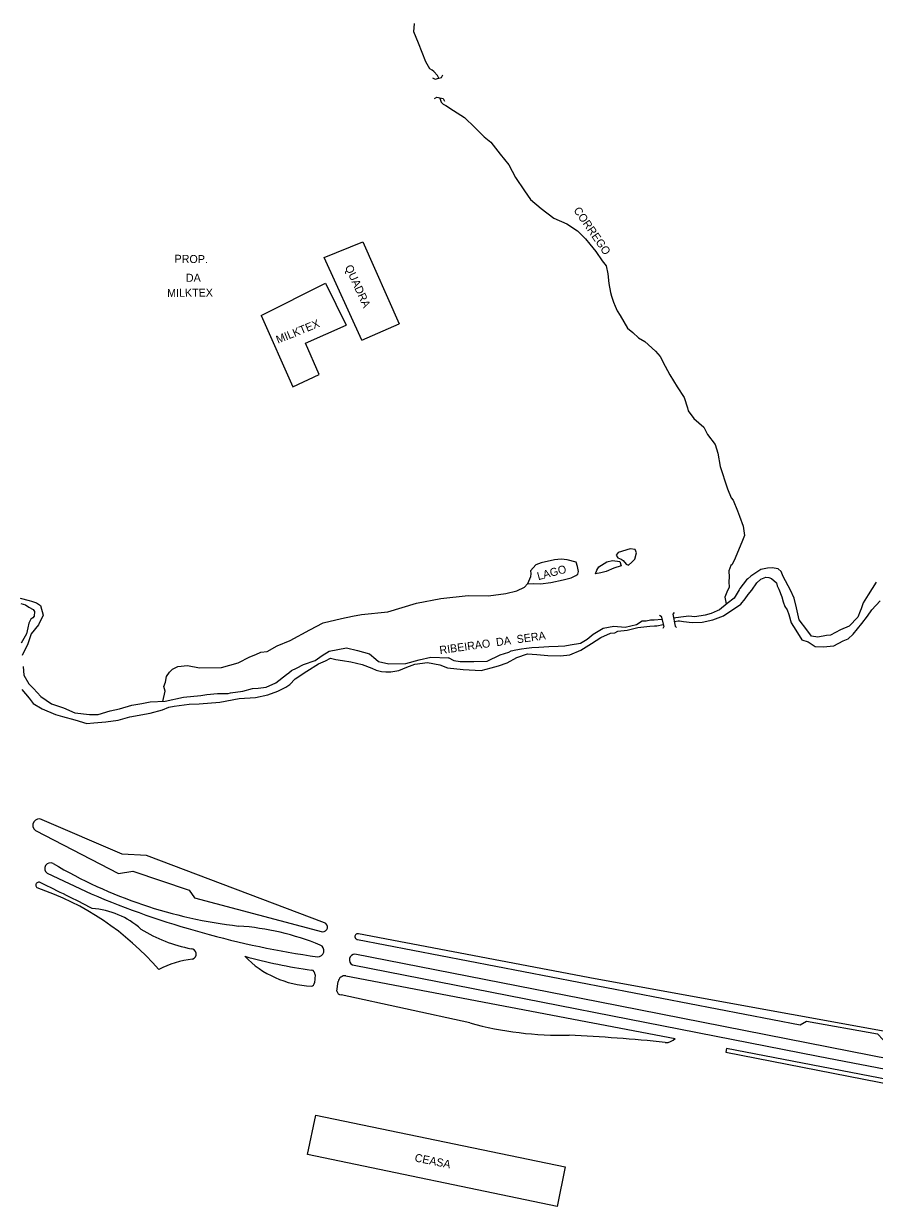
# Model space of a CAD drawing. Extents: x 325899 to 363134, y 7578590 to 7592502.
# Drawn here: x 343502 to 343927, y 7588557 to 7589148 of the extents above; entities that cross this region are included whole.
import ezdxf

# ---------------------------------------------------------------- set-up
doc = ezdxf.new("R2010")
doc.units = 0
for name, color, linetype in [('EDIFEXISTENT', 7, 'Continuous'), ('EDIFIDENTIF', 7, 'Continuous'), ('EDIFOBRAEXIS', 7, 'Continuous')]:
    doc.layers.add(name, color=color, linetype=linetype)

msp = doc.modelspace()

# ---------------------------------------------------------------- linework, layer by layer
at = {"layer": 'EDIFEXISTENT'}
for p, q in [((343706.01, 7589120.6), (343707.23, 7589119.97)), ((343707.23, 7589119.97), (343709.05, 7589120.46)), ((343709.05, 7589120.46), (343710.44, 7589120.81)), ((343710.44, 7589120.81), (343711.04, 7589122.21)), ((343707.01, 7589110.39), (343708.16, 7589111.02)), ((343708.16, 7589111.02), (343711.25, 7589110.3)), ((343711.25, 7589110.3), (343712.02, 7589108.99)), ((343651.89, 7589030.87), (343671.19, 7589038.69)), ((343671.19, 7589038.69), (343689.33, 7588997.76)), ((343670.61, 7588989.62), (343651.89, 7589030.87)), ((343620.43, 7589001.91), (343652.57, 7589018.03)), ((343652.57, 7589018.03), (343662.87, 7588997.12)), ((343620.43, 7589001.91), (343636.13, 7588966.34)), ((343642.49, 7588988.06), (343662.87, 7588997.12)), ((343662.87, 7588997.12), (343662.87, 7588997.12)), ((343670.61, 7588989.62), (343689.33, 7588997.76)), ((343689.33, 7588997.76), (343689.33, 7588997.76)), ((343649.25, 7588972.38), (343642.49, 7588988.06)), ((343670.61, 7588989.62), (343670.61, 7588989.62)), ((343636.13, 7588966.34), (343649.25, 7588972.38)), ((343819.36, 7588852.17), (343820.23, 7588851.68)), ((343826.71, 7588853.56), (343826.06, 7588852.71)), ((343826.06, 7588852.71), (343827.1, 7588846.71)), ((343820.23, 7588851.68), (343821.54, 7588846.49)), ((343821.54, 7588846.49), (343821.05, 7588845.47)), ((343827.1, 7588846.71), (343827.86, 7588846.06)), ((343643.47, 7588582.56), (343647.7, 7588602.26)), ((343647.7, 7588602.26), (343772.27, 7588576.46)), ((343768.19, 7588556.73), (343643.47, 7588582.56)), ((343772.27, 7588576.46), (343768.19, 7588556.73))]:
    msp.add_line(p, q, dxfattribs=at)
for points in [[(343563.12, 7588731.98), (343550.91, 7588732.67), (343511, 7588749.93)], [(343507.62, 7588744.5), (343549.1, 7588723.11), (343556.22, 7588724.16), (343584.37, 7588714.81), (343587.01, 7588710.91), (343651, 7588693.98)], [(343652.02, 7588698.46), (343563.12, 7588731.98)], [(343513.37, 7588723.18), (343535.34, 7588712.94)], [(344081.39, 7588616.99), (343787.22, 7588670.49), (343668.91, 7588692.96)], [(343668.5, 7588690.06), (343889.69, 7588647.44), (343892.72, 7588649.2), (343928.27, 7588642.94), (343931.15, 7588639.91), (344081.39, 7588611.95)], [(344081.39, 7588601.32), (343788.71, 7588658.94), (343667.21, 7588682.77)], [(343666, 7588677.42), (343898.61, 7588631.77), (344081.39, 7588596.62)], [(343647.29, 7588672.46), (343646.99, 7588668.49)], [(343658.23, 7588664.33), (343658.88, 7588669.06)], [(343662.71, 7588671.85), (343827.1, 7588640.66)], [(343724.63, 7588648.4), (343660.28, 7588662.41)]]:
    msp.add_lwpolyline(points, dxfattribs=at)
for centre, radius, start, end in [((343509.46, 7588747.12), 3.2, 61.35737, 234.8977), ((343515.1, 7588725.49), 2.89, 62.6211, 233.068), ((343635.84, 7588929.21), 233.93, 239.3048, 263.43125), ((343712.5, 7589129.97), 453.1, 246.98346, 261.87317), ((343651.19, 7588696.29), 2.32, 265.16815, 69.04365), ((343599.69, 7588564.35), 132.8, 67.79251, 85.9428), ((343668.62, 7588691.52), 1.46, 78.73008, 264.99716), ((343648.6, 7588684.5), 3.08, 267.19011, 65.51409), ((343680.58, 7588928.95), 256.55, 254.53938, 262.1392), ((343647.28, 7588715.61), 48.81, 224.03949, 267.79256), ((343667.22, 7588679.95), 2.82, 90.19445, 244.14367), ((343645.17, 7588672.7), 2.13, 353.7142, 81.40814), ((343662.07, 7588668.71), 3.21, 78.54675, 173.65441), ((343645.48, 7588668.35), 1.51, 266.82664, 5.29658), ((343660.33, 7588664.52), 2.11, 184.97347, 268.57014), ((343770.45, 7588815.16), 172.94, 254.63602, 271.2557), ((343733.33, 7587775.83), 867.4, 84.11677, 87.29641), ((343822.78, 7588644.26), 5.63, 264.52311, 320.14475)]:
    msp.add_arc(centre, radius, start, end, dxfattribs=at)
at = {"layer": 'EDIFOBRAEXIS'}
for points in [[(343709.05, 7589120.46), (343709.05, 7589120.46), (343708.43, 7589121.76), (343706.55, 7589123.92), (343705.83, 7589124.45), (343704.58, 7589125.12), (343702.54, 7589128.68), (343698.88, 7589138), (343696.58, 7589143.71), (343696.89, 7589147.75)], [(343709.67, 7589110.54), (343710.33, 7589108.53), (343711.2, 7589107.54), (343712.58, 7589106.82), (343716.46, 7589104.27), (343721.88, 7589100.8), (343727.17, 7589095.81), (343731.76, 7589091.27), (343735.17, 7589088.49), (343739.7, 7589082.55), (343744.07, 7589077.12), (343747.49, 7589070.79), (343751.98, 7589064.19), (343754.85, 7589059.88), (343760.18, 7589055.35), (343766.55, 7589050.57), (343773.03, 7589047.77), (343778.4, 7589044.28), (343782.42, 7589040.29), (343784.56, 7589037.62), (343787.57, 7589033.83), (343790.72, 7589029.19), (343792.78, 7589026.75), (343793.5, 7589022.81), (343794.02, 7589017.9), (343794.93, 7589013.43), (343795.44, 7589011.61), (343795.44, 7589011.61), (343796.35, 7589008.65), (343797.26, 7589006.54), (343798.23, 7589004.23), (343799.66, 7589001.91)], [(343799.66, 7589001.91), (343803.44, 7588995.53), (343806.03, 7588993.43), (343808.8, 7588990.7), (343812.07, 7588988.89), (343817.33, 7588984.11), (343819.7, 7588981.34), (343822.25, 7588976.58), (343824.51, 7588972.29), (343828.24, 7588966.25), (343831.63, 7588961.01), (343833.26, 7588955.83), (343833.69, 7588954.24), (343836.45, 7588950.39), (343841.5, 7588946.03), (343843.25, 7588942.38), (343847.12, 7588937.4), (343848.57, 7588933.03), (343849.61, 7588926.37), (343850.74, 7588923.39), (343852.14, 7588918.81), (343853.3, 7588915.32), (343855.16, 7588910.75), (343856.11, 7588909.62), (343858.34, 7588904.22), (343859.31, 7588901.62), (343861.17, 7588896.64), (343861.86, 7588892.03), (343860.78, 7588889.48), (343857.08, 7588880.58), (343855.62, 7588877.54), (343854.99, 7588876.9), (343854.06, 7588874.35), (343854.1, 7588871.23), (343853.97, 7588869.02), (343854.14, 7588865.98), (343853.29, 7588864.54), (343852.04, 7588861.1), (343852.71, 7588857.75)], [(343801.26, 7588879.45), (343802.66, 7588877.72), (343803.91, 7588877.21), (343805.54, 7588878.67), (343807.04, 7588880.06), (343807.92, 7588883.35), (343807.26, 7588884.89), (343804.72, 7588885.24), (343798.7, 7588883.54), (343797.76, 7588882.18), (343798.56, 7588880.8), (343800.15, 7588880.09), (343801.26, 7588879.45), (343802.66, 7588877.72)], [(343571.15, 7588809.06), (343572.36, 7588814.11), (343571.78, 7588816.46), (343572.49, 7588818.73), (343573.11, 7588821.45), (343574.58, 7588823.66), (343576.03, 7588825.14), (343578.73, 7588826.5), (343583.5, 7588827.04), (343589.53, 7588825.87), (343600.46, 7588826.03), (343608.88, 7588828.29), (343614.68, 7588831.33), (343617.69, 7588832.56), (343620.11, 7588833.71), (343623.3, 7588834.03), (343628.32, 7588836.88), (343634.78, 7588839.55), (343644.71, 7588844.82), (343651.29, 7588848.4), (343660.48, 7588850.44), (343666.02, 7588851.73), (343670.5, 7588852.55), (343683.61, 7588853.75), (343697.94, 7588858.14), (343710.17, 7588860.42), (343723.73, 7588861.96), (343733.85, 7588861.85), (343742.62, 7588862.93), (343748.11, 7588864.29), (343751.87, 7588866.16), (343753.42, 7588867.83), (343756.44, 7588867.92), (343759.89, 7588867.86), (343765.04, 7588868.56), (343771.29, 7588869.78), (343775.29, 7588870.76), (343777.48, 7588871.93), (343778.54, 7588872.63), (343778.93, 7588873.91), (343778.41, 7588876.49), (343777.75, 7588878.71), (343773.19, 7588879.82), (343770.2, 7588880.14), (343766.9, 7588879.8), (343760.22, 7588878.39), (343757.52, 7588877.3), (343754.97, 7588874.35), (343755.06, 7588873.03), (343754.93, 7588871.25), (343753.42, 7588867.83)], [(343787.42, 7588872.84), (343788.03, 7588874.63), (343789.12, 7588876.37), (343792.98, 7588878.77), (343795.94, 7588879.44), (343799.52, 7588878.98), (343800.18, 7588876.81), (343796.59, 7588875.62), (343792.7, 7588874), (343790.02, 7588873.38), (343787.42, 7588872.84)], [(343927.57, 7588868.73), (343923.66, 7588862.29), (343921.02, 7588858.27), (343920.02, 7588855.39), (343919.53, 7588854.19), (343918.37, 7588851.13), (343914.16, 7588846.72), (343909.72, 7588844.86), (343904.78, 7588842.24), (343902.8, 7588842.06), (343898.52, 7588841.15), (343895.34, 7588841.69), (343892.89, 7588844.86), (343889.08, 7588849.84), (343887.86, 7588855.78), (343886.68, 7588860.67), (343884.76, 7588864.68), (343881.05, 7588871.46), (343880.15, 7588873.91), (343878.64, 7588875.29), (343875.69, 7588875.88), (343873.33, 7588875.7), (343869.94, 7588875.05), (343864.95, 7588871.67), (343863.4, 7588870.38), (343862.79, 7588869.89), (343859.54, 7588865.52), (343859.2, 7588864.9), (343856.66, 7588860.68), (343853.09, 7588858.07), (343849.25, 7588854.88), (343848.19, 7588854.36), (343845.14, 7588853.05), (343842.13, 7588852.12), (343837.04, 7588851.4), (343834.01, 7588851.7), (343829.93, 7588851.16), (343826.39, 7588850.71), (343826.39, 7588850.71)], [(343826.84, 7588848.94), (343828.64, 7588849.27), (343829.42, 7588849.25), (343831.3, 7588849.02), (343835.62, 7588848.57), (343840.73, 7588848.64), (343846.04, 7588849.84), (343851.37, 7588851.86), (343860.03, 7588857.67), (343862.2, 7588860.34), (343863.65, 7588862.51), (343865.5, 7588864.62), (343868.04, 7588868.33), (343869.97, 7588870.13), (343872.45, 7588871.1), (343874.05, 7588870.92), (343875.3, 7588870.4), (343877.86, 7588868.35), (343878.21, 7588866.86), (343879.02, 7588865.19), (343880.41, 7588861.38), (343881.1, 7588858.9), (343881.96, 7588856.55), (343883.1, 7588854.89), (343883.89, 7588852.54), (343885.14, 7588848.29), (343887.44, 7588844.69), (343890.39, 7588839.75), (343893.58, 7588838.78), (343897.11, 7588836.48), (343901.09, 7588836.38), (343906.42, 7588836.85), (343911.05, 7588839.37), (343913.61, 7588840.32), (343916.14, 7588842.61), (343920.36, 7588847.91), (343923.31, 7588851.73), (343925.43, 7588854.88), (343929.51, 7588859.39)], [(343499.9, 7588860.62), (343504.48, 7588859.43), (343505.6, 7588859.14), (343508.15, 7588858.26), (343510.17, 7588856.99), (343511.37, 7588852.21), (343509.15, 7588847.34), (343505.47, 7588842.85), (343503.76, 7588837.86), (343500.94, 7588831.93)], [(343500.26, 7588858.06), (343502.68, 7588857.33), (343504.35, 7588856.16), (343506.49, 7588854.92), (343507.06, 7588853.91), (343506.96, 7588851.7), (343506.26, 7588850.75), (343505.36, 7588850.16), (343504.69, 7588848.88), (343504.34, 7588848.09), (343503.71, 7588845.9), (343503.06, 7588842.75), (343500.46, 7588838.09)], [(343500.77, 7588814.93), (343504.47, 7588810.76), (343506.41, 7588808.05), (343510.91, 7588805.29), (343517.54, 7588802.47), (343521.18, 7588801.45), (343527.29, 7588799.83), (343533.33, 7588798.05), (343536.83, 7588798.32), (343542.81, 7588798.78), (343548.89, 7588799.74), (343554.66, 7588801.36), (343564.84, 7588803.13), (343571.01, 7588804.86), (343574.19, 7588806.14), (343576.92, 7588806.66), (343584.35, 7588807.61), (343589.37, 7588807.77), (343599.74, 7588808.64), (343609.38, 7588810.48), (343617.57, 7588810.96), (343623.67, 7588812.33), (343628.7, 7588814.12), (343632.71, 7588816.1), (343634.75, 7588817.52), (343637.28, 7588820.34), (343643.19, 7588824.09), (343649.01, 7588827.79), (343652.57, 7588829.41), (343654.96, 7588830.66), (343657.71, 7588830.01), (343661.04, 7588829.52), (343665.21, 7588828.86), (343670.74, 7588827.43), (343675.71, 7588825.69), (343677.83, 7588824.62), (343680.42, 7588824.02), (343682.58, 7588823.77), (343685.07, 7588823.77), (343689.07, 7588824.48), (343693.13, 7588826.23), (343697.18, 7588827.63), (343703.38, 7588828.44), (343709.66, 7588827.37), (343713.41, 7588825.92), (343721.29, 7588824.93), (343730.28, 7588824.58), (343735.26, 7588825.91), (343738.93, 7588826.77), (343743.33, 7588828.35), (343748.01, 7588830.92), (343753.45, 7588832.76), (343757.99, 7588832.54), (343763.53, 7588832.05), (343769.9, 7588831.77), (343774.57, 7588832.41), (343780.09, 7588834.66), (343785.46, 7588838.08), (343790.12, 7588841), (343794.81, 7588843.12), (343797.09, 7588843.27), (343798.53, 7588844.08), (343803.24, 7588844.64), (343808.58, 7588845.95), (343814.51, 7588846.66), (343816.82, 7588846.91), (343818.05, 7588846.83), (343821.25, 7588847.45)], [(343501.46, 7588826.46), (343501.85, 7588822.15), (343504.21, 7588817.79), (343506.6, 7588815.43), (343510.22, 7588811.57), (343515.62, 7588807.8), (343521.61, 7588805.8), (343527.25, 7588803.28), (343534.52, 7588802.56), (343538.93, 7588802.56), (343544.9, 7588804.28), (343549.51, 7588805.28), (343555.75, 7588807.13), (343560.69, 7588808.08), (343564.87, 7588808.82), (343572.35, 7588809.11), (343581.48, 7588811.23), (343590.15, 7588812), (343593.17, 7588812.59), (343598.57, 7588813.09), (343603.92, 7588813.03), (343605.06, 7588813.3), (343611.14, 7588814.23), (343615.99, 7588815.59), (343618.84, 7588815.62), (343622.86, 7588816.26), (343627.61, 7588818.37), (343632.93, 7588822.57), (343634.14, 7588823.3), (343635.52, 7588824.51), (343637.97, 7588825.65), (343641.42, 7588827.57), (343647.34, 7588829.58), (343650.76, 7588831.95), (343654.36, 7588834.23), (343663.02, 7588835.86), (343668.44, 7588834.58), (343674.43, 7588832.8), (343677.66, 7588830.15), (343678.99, 7588829), (343684.08, 7588827.92), (343692.68, 7588827.98), (343699.25, 7588829.91), (343705.18, 7588831.15), (343713.86, 7588830.88), (343713.73, 7588831), (343716.67, 7588829.52), (343719.82, 7588829), (343726.65, 7588829), (343733.32, 7588829.14), (343739.78, 7588832.34), (343744.07, 7588833.71), (343745.18, 7588834.31), (343747.56, 7588834.79), (343750.35, 7588835.39), (343752.9, 7588835.72), (343755.54, 7588836.01), (343759.01, 7588836.13), (343764.11, 7588836.5), (343768.75, 7588836.6), (343772.12, 7588836.87), (343774.73, 7588837.31), (343779.95, 7588838.21), (343783.22, 7588840.18), (343786.16, 7588842.73), (343791.15, 7588845.58), (343796.49, 7588846.59), (343802.18, 7588846.23), (343807.8, 7588847.46), (343810.62, 7588849.3), (343812.7, 7588849.27), (343814.88, 7588849.76), (343816.7, 7588849.83), (343820.53, 7588850.16)], [(344081.39, 7588591.48), (343852.81, 7588635.54), (343852.51, 7588633.79), (344081.39, 7588588.93)]]:
    msp.add_lwpolyline(points, dxfattribs=at)
for centre, radius, start, end in [((343509.28, 7588717.18), 1.56, 48.98844, 237.10423), ((343464.19, 7588584.3), 138.81, 40.85854, 71.41181), ((342849.25, 7587353.9), 1516.15, 63.06944, 64.15029), ((343532.81, 7588664.47), 41.29, 48.25135, 85.66727), ((343598.89, 7588756.96), 72.77, 237.96772, 259.24035), ((343585.24, 7588682.83), 2.64, 286.88767, 88.6005), ((343592.48, 7588629.47), 51.24, 97.25355, 117.05892)]:
    msp.add_arc(centre, radius, start, end, dxfattribs=at)

# ---------------------------------------------------------------- texts
at = {"layer": 'EDIFIDENTIF'}
for s, rotation, p in [('CORREGO', 304.61035, (343776.22, 7589054.47)), ('PROP.', 359.25444, (343577.06, 7589028.27)), ('QUADRA', 294.36051, (343662.08, 7589026.15)), ('DA', 0.1501, (343582.75, 7589018.76)), ('MILKTEX', 0.35021, (343573.37, 7589011.2)), ('MILKTEX', 22.11645, (343628.76, 7588987.78)), ('LAGO', 15.08186, (343758.81, 7588869.61)), ('RIBEIRAO  DA  SERA', 7.9994, (343709.71, 7588832.67)), ('CEASA', 348.605, (343696.8, 7588579.24))]:
    msp.add_text(s, height=4, rotation=rotation, dxfattribs=at).set_placement(p)

doc.saveas('drawing.dxf')
